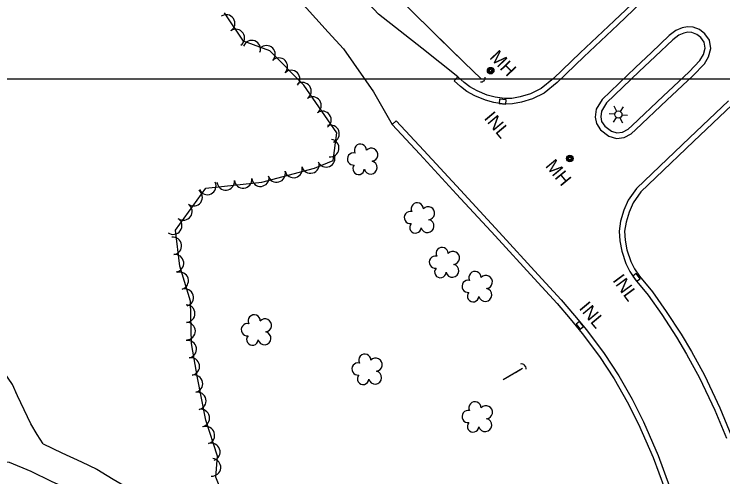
# Model space of a CAD drawing. Extents: x 353423 to 364002, y 127000 to 201942.
# Drawn here: x 360073.6 to 360396.6, y 148318.8 to 148529.5 of the extents above; entities that cross this region are included whole.
import ezdxf

# ---------------------------------------------------------------- set-up
doc = ezdxf.new("R2010")
doc.units = 0
for name, color, linetype in [('E_DTM_SlopeBottom', 7, 'Continuous'), ('E_DTM_SlopeTop', 7, 'Continuous'), ('E_FEN_Generic', 7, 'Continuous'), ('E_LAND_BrushLine', 7, 'Continuous'), ('E_LAND_TreeLine', 7, 'Continuous'), ('E_STRUCT_WingWall', 7, 'Continuous'), ('E_UTL_ETransformer', 7, 'Continuous')]:
    doc.layers.add(name, color=color, linetype=linetype)

msp = doc.modelspace()

# ---------------------------------------------------------------- linework, layer by layer
at = {"layer": 'E_DTM_SlopeBottom'}
for points in [[(360294.82, 148490.82), (360294.64, 148488.83), (360297.62, 148488.56), (360297.8, 148490.55), (360294.82, 148490.82)], [(360357.1, 148411.44), (360355.49, 148410.25), (360357.27, 148407.84), (360358.88, 148409.03), (360357.1, 148411.44)], [(360331.58, 148386.02), (360333.11, 148387.3), (360331.19, 148389.6), (360329.66, 148388.32), (360331.58, 148386.02)]]:
    msp.add_lwpolyline(points, dxfattribs=at)
for centre, radius, start, end in [((360286.36, 148500.5), 1.89, 263.5452, 9.7847), ((360304.75, 148368.08), 2.13, 354.1226, 100.3622)]:
    msp.add_arc(centre, radius, start, end, dxfattribs=at)
at = {"layer": 'E_DTM_SlopeTop'}
for points in [[(360100.74, 148646.28), (360119.8, 148625.52), (360155.57, 148587.95), (360181.17, 148559.56), (360201.22, 148538.55), (360216.68, 148521.37), (360223.66, 148513.67)], [(360239.66, 148529.46), (360222.16, 148548.33), (360186.73, 148586.55), (360159.26, 148616.03), (360131.02, 148645.97)], [(360359.38, 148534.89), (360348.78, 148524.71), (360333.28, 148510.04), (360321.01, 148498.39), (360315.07, 148493.5), (360309.86, 148490.89), (360304.8, 148489.44), (360300.62, 148488.64), (360296.94, 148488.55), (360292.24, 148489.25), (360288.36, 148490.27), (360283.47, 148492.29), (360279.83, 148494.29), (360277, 148496.55), (360274.12, 148499.16), (360275.8, 148501.01)], [(360357.65, 148536.69), (360347.05, 148526.52), (360331.56, 148511.85), (360319.35, 148500.26), (360313.7, 148495.61), (360308.95, 148493.22), (360304.22, 148491.87), (360300.36, 148491.13), (360297.1, 148491.05), (360292.75, 148491.7), (360289.16, 148492.64), (360284.55, 148494.54), (360281.23, 148496.38), (360278.62, 148498.46), (360275.8, 148501.01)], [(360275.73, 148500.94), (360259.43, 148514), (360239.66, 148529.46)], [(360371.09, 148490.28), (360382.93, 148501.47), (360388.14, 148506.83), (360390.08, 148510.11), (360391.08, 148513.93), (360390.45, 148517.74), (360388.41, 148520.6), (360385.89, 148522.5), (360382.98, 148523.65), (360380.4, 148523.8), (360378.01, 148523.3), (360375.16, 148522.06), (360372.13, 148519.73), (360363.99, 148512.1), (360356.77, 148505.22)], [(360369.37, 148492.1), (360381.17, 148503.25), (360386.14, 148508.36), (360387.75, 148511.08), (360388.52, 148514.04), (360388.08, 148516.76), (360386.6, 148518.83), (360384.65, 148520.3), (360382.44, 148521.17), (360380.58, 148521.28), (360378.77, 148520.91), (360376.44, 148519.89), (360373.75, 148517.83), (360365.7, 148510.28), (360358.49, 148503.41)], [(360223.66, 148513.67), (360237.33, 148494.19), (360245.91, 148479.33)], [(360356.76, 148505.21), (360341.62, 148490.68), (360338.81, 148486.19), (360338.37, 148482.66), (360338.97, 148479.71), (360340.87, 148476.77), (360344.63, 148474), (360348.08, 148472.84), (360351.6, 148473.39), (360354.8, 148474.98), (360356.96, 148476.91), (360371.09, 148490.28)], [(360358.49, 148503.41), (360343.58, 148489.09), (360341.23, 148485.33), (360340.9, 148482.76), (360341.33, 148480.67), (360342.72, 148478.52), (360345.8, 148476.25), (360348.3, 148475.4), (360350.83, 148475.8), (360353.39, 148477.07), (360355.27, 148478.75), (360369.37, 148492.1)], [(360399.1, 148490.1), (360381.42, 148473.26), (360364.29, 148456.98), (360357.27, 148450.17), (360353.48, 148444.74), (360351.49, 148440.2), (360349.99, 148435.28), (360349.3, 148430.72), (360349.57, 148426.25), (360350.46, 148421.53), (360352.35, 148415.97), (360354.12, 148412.31), (360356.61, 148408.64), (360362.48, 148401.49), (360368.71, 148392.68), (360375.52, 148382.42), (360380.05, 148374.64), (360385.98, 148363.89), (360392.97, 148349.18), (360398.2, 148336.47)], [(360400.82, 148488.29), (360383.15, 148471.45), (360366.02, 148455.18), (360359.19, 148448.54), (360355.67, 148443.51), (360353.84, 148439.33), (360352.43, 148434.72), (360351.81, 148430.61), (360352.05, 148426.56), (360352.88, 148422.17), (360354.67, 148416.92), (360356.29, 148413.57), (360358.62, 148410.14), (360364.47, 148403.01), (360370.78, 148394.09), (360377.64, 148383.74), (360382.23, 148375.87), (360388.2, 148365.03), (360395.26, 148350.19), (360400.54, 148337.36)], [(360245.84, 148479.26), (360247.66, 148480.96), (360260.29, 148467.48), (360276.99, 148449.29), (360294.6, 148430.23), (360312.42, 148410.8), (360322.86, 148399.45), (360328.92, 148392.32), (360334.46, 148385.69), (360342.46, 148375), (360349.09, 148364.78), (360355.2, 148354.19), (360360.41, 148343.88), (360367.06, 148328.58), (360372.29, 148314.38)], [(360245.84, 148479.26), (360258.45, 148465.78), (360275.16, 148447.6), (360292.76, 148428.53), (360310.58, 148409.11), (360320.99, 148397.79), (360327.01, 148390.71), (360332.5, 148384.14), (360340.41, 148373.57), (360346.96, 148363.48), (360353, 148353), (360358.15, 148342.82), (360364.74, 148327.65), (360369.91, 148313.61)]]:
    msp.add_lwpolyline(points, dxfattribs=at)
at = {"layer": 'E_FEN_Generic'}
msp.add_lwpolyline([(360173.25, 148305.36), (360168.51, 148311), (360165.46, 148318.69), (360166.24, 148328.23), (360160.95, 148344.54), (360157.1, 148363.88), (360154.35, 148379.45), (360153.97, 148398.78), (360149.13, 148414.81), (360147.12, 148431.15), (360160.95, 148450.31), (360186.48, 148453.02), (360210.39, 148459.34), (360218.98, 148462.89), (360220.67, 148475.54), (360205.64, 148497.12), (360190.03, 148512.75), (360178.09, 148517.23), (360169.41, 148530.13)], dxfattribs=at)
for centre, radius, start, end in [((360170.15, 148525.29), 3.98, 303.9307, 123.9154), ((360174.6, 148518.68), 3.98, 303.9307, 123.9154), ((360181.87, 148513.59), 3.98, 339.4537, 159.4384), ((360188.57, 148511.25), 3.98, 314.9857, 134.9703), ((360194.21, 148505.62), 3.98, 314.9857, 134.9703), ((360199.84, 148499.98), 3.98, 314.9857, 134.9703), ((360204.98, 148494.42), 3.98, 304.8524, 124.8371), ((360209.54, 148487.88), 3.98, 304.8524, 124.8371), ((360214.09, 148481.34), 3.98, 304.8524, 124.8371), ((360217.78, 148475.01), 3.98, 290.2858, 110.2705), ((360217.62, 148468.47), 3.98, 262.3997, 82.3843), ((360231.37, 148467.53), 2.78, 359.468, 207.241), ((360228.24, 148463.56), 2.78, 76.145, 277.1561), ((360236.35, 148465.5), 2.97, 276.4971, 137.731), ((360215.76, 148463.82), 3.98, 202.4753, 22.46), ((360200.9, 148458.99), 3.98, 194.8119, 14.7966), ((360208.6, 148461.03), 3.98, 194.8119, 14.7966), ((360230.55, 148459.08), 2.61, 138.8532, 356.7858), ((360236.04, 148459.66), 2.97, 194.148, 77.1212), ((360193.2, 148456.96), 3.98, 194.8119, 14.7966), ((360169.95, 148453.36), 3.98, 186.08, 6.0647), ((360177.87, 148454.2), 3.98, 186.08, 6.0647), ((360185.8, 148455.05), 3.98, 186.08, 6.0647), ((360161.61, 148451.28), 3.98, 204.9161, 24.9008), ((360155.36, 148446.13), 3.98, 234.1951, 54.1798), ((360257.28, 148440.87), 2.78, 359.468, 207.241), ((360150.7, 148439.67), 3.98, 234.1951, 54.1798), ((360262.26, 148438.84), 2.97, 276.4971, 137.731), ((360254.15, 148436.89), 2.78, 76.145, 277.1561), ((360146.04, 148433.21), 3.98, 234.1951, 54.1798), ((360256.46, 148432.41), 2.61, 138.8532, 356.7858), ((360261.95, 148433), 2.97, 194.148, 77.1212), ((360145.9, 148424.01), 3.98, 277.0131, 96.9978), ((360268.63, 148420.54), 2.78, 359.468, 207.241), ((360273.61, 148418.51), 2.97, 276.4971, 137.731), ((360146.87, 148416.1), 3.98, 277.0131, 96.9978), ((360265.5, 148416.57), 2.78, 76.145, 277.1561), ((360273.3, 148412.67), 2.97, 194.148, 77.1212), ((360148.98, 148408.07), 3.98, 286.8092, 106.7939), ((360267.81, 148412.09), 2.61, 138.8532, 356.7858), ((360283.59, 148409.54), 2.78, 359.468, 207.241), ((360280.46, 148405.57), 2.78, 76.145, 277.1561), ((360288.57, 148407.52), 2.97, 276.4971, 137.731), ((360151.29, 148400.45), 3.98, 286.8092, 106.7939), ((360282.77, 148401.09), 2.61, 138.8532, 356.7858), ((360288.26, 148401.67), 2.97, 194.148, 77.1212), ((360151.99, 148393.14), 3.98, 271.1309, 91.1156), ((360182.95, 148389.8), 2.78, 359.468, 207.241), ((360152.15, 148385.18), 3.98, 271.1309, 91.1156), ((360187.92, 148387.77), 2.97, 276.4971, 137.731), ((360179.81, 148385.82), 2.78, 76.145, 277.1561), ((360182.12, 148381.34), 2.61, 138.8532, 356.7858), ((360187.62, 148381.92), 2.97, 194.148, 77.1212), ((360152.68, 148376.92), 3.98, 280.0431, 100.0278), ((360154.07, 148369.08), 3.98, 280.0431, 100.0278), ((360233.39, 148371.9), 2.78, 359.468, 207.241), ((360238.37, 148369.88), 2.97, 276.4971, 137.731), ((360230.26, 148367.93), 2.78, 76.145, 277.1561), ((360238.06, 148364.03), 2.97, 194.148, 77.1212), ((360155.51, 148361.2), 3.98, 281.2572, 101.2419), ((360232.57, 148363.45), 2.61, 138.8532, 356.7858), ((360157.06, 148353.38), 3.98, 281.2572, 101.2419), ((360283.6, 148350.23), 2.78, 359.468, 207.241), ((360288.58, 148348.21), 2.97, 276.4971, 137.731), ((360158.62, 148345.57), 3.98, 281.2572, 101.2419), ((360280.46, 148346.26), 2.78, 76.145, 277.1561), ((360282.78, 148341.78), 2.61, 138.8532, 356.7858), ((360288.27, 148342.36), 2.97, 194.148, 77.1212), ((360160.97, 148337.71), 3.98, 287.9777, 107.9623), ((360163.43, 148330.13), 3.98, 287.9777, 107.9623), ((360163.73, 148323.12), 3.98, 265.3151, 85.2998)]:
    msp.add_arc(centre, radius, start, end, dxfattribs=at)
at = {"layer": 'E_LAND_BrushLine'}
for p, q in [((360348.2, 148485.24), (360347.08, 148487.58)), ((360349.9, 148485.18), (360351.33, 148487.36)), ((360347.31, 148483.91), (360344.72, 148484.07)), ((360348.02, 148482.39), (360346.59, 148480.25)), ((360350.58, 148483.71), (360353.1, 148483.55)), ((360349.65, 148482.29), (360350.82, 148480.08))]:
    msp.add_line(p, q, dxfattribs=at)
msp.add_circle((360348.95, 148483.79), 1.64, dxfattribs=at)
at = {"layer": 'E_LAND_TreeLine'}
for p, q in [((358000, 148500), (363000, 148500)), ((359000, 148500), (360500, 148500)), ((360000, 148500), (362000, 148500))]:
    msp.add_line(p, q, dxfattribs=at)
at = {"layer": 'E_STRUCT_WingWall'}
for points in [[(360286.47, 148500), (360278.65, 148507.57), (360264, 148521.85), (360246.92, 148538.78), (360231.01, 148552.68), (360216.78, 148567.5), (360200.88, 148585.49), (360180.42, 148607.08), (360155.92, 148633.95), (360144.49, 148645.84)], [(360086.78, 148333.8), (360084.08, 148338.04), (360081.2, 148342.97), (360075.07, 148355.64), (360072.77, 148360.91), (360060.6, 148378.33), (360055.13, 148387.42), (360050.11, 148395.27), (360041.54, 148407.44), (360035.34, 148418.15), (360026.99, 148437.07), (360018.17, 148452.94), (360010.47, 148471.23), (360003.61, 148488.55), (360000.52, 148495.22), (359996.36, 148504.11), (359989.93, 148513.1), (359980.29, 148526.63)], [(360260.16, 148525.66), (360258.82, 148526.99)], [(360264.17, 148521.68), (360264, 148521.85), (360262.83, 148523.01)], [(360286.47, 148500), (360278.65, 148507.57), (360266.87, 148519.05)], [(360305.22, 148368.1), (360296.41, 148362.94)], [(360305.22, 148368.1), (360302.02, 148366.23)], [(360299.6, 148364.81), (360296.41, 148362.94)], [(360300.26, 148365.2), (360300.04, 148365.07)], [(360300.92, 148365.59), (360300.7, 148365.46)], [(360301.58, 148365.97), (360301.36, 148365.84)], [(360086.78, 148333.8), (360084.08, 148338.04), (360081.2, 148342.97), (360075.07, 148355.64), (360074.32, 148357.35)], [(360029.73, 148341.42), (360032.9, 148332.84), (360035.39, 148328.98), (360038.16, 148326.83), (360041.47, 148324.64), (360045.32, 148323.12), (360050.39, 148322.21), (360054.87, 148322.64), (360058.95, 148324.01), (360062.02, 148325.58), (360065.93, 148326.04), (360071.28, 148325.41), (360081.14, 148321.38)], [(360086.78, 148333.8), (360095.24, 148329.75), (360104.22, 148325.64), (360111.26, 148322.22), (360118.72, 148317.69), (360124.19, 148314.54), (360133.71, 148307.75)], [(360086.78, 148333.8), (360095.24, 148329.75), (360104.22, 148325.64), (360104.44, 148325.53)], [(360059.57, 148324.33), (360062.02, 148325.58), (360065.93, 148326.04), (360071.28, 148325.41), (360081.14, 148321.38)], [(360106.87, 148324.35), (360108.08, 148323.76)], [(360081.14, 148321.38), (360090.45, 148316.89), (360102.26, 148311.53), (360108.81, 148306.62), (360114.41, 148302.31), (360123.24, 148295.41)], [(360081.14, 148321.38), (360090.45, 148316.89), (360097.47, 148313.7)], [(360110.5, 148322.59), (360111.26, 148322.22), (360111.68, 148321.96)], [(360113.99, 148320.56), (360115.14, 148319.87)]]:
    msp.add_lwpolyline(points, dxfattribs=at)
at = {"layer": 'E_UTL_ETransformer'}
for centre, radius in [((360290.74, 148503.78), 1.5), ((360290.74, 148503.77), 1.22), ((360290.73, 148503.77), 0.968), ((360290.7, 148503.78), 0.605), ((360326.82, 148463.79), 1.5), ((360326.82, 148463.78), 1.22), ((360326.81, 148463.78), 0.968), ((360326.79, 148463.8), 0.605)]:
    msp.add_circle(centre, radius, dxfattribs=at)

# ---------------------------------------------------------------- texts
at = {"layer": 'E_DTM_SlopeBottom'}
for rotation, p in [(309.8836, (360287.42, 148482.03)), (306.4489, (360346.07, 148408.26)), (309.8836, (360330.73, 148395.5))]:
    msp.add_text('INL', height=6, rotation=rotation, dxfattribs=at).set_placement(p)
at = {"layer": 'E_UTL_ETransformer'}
for rotation, p in [(314.0229, (360289.95, 148509.59)), (309.5434, (360315.39, 148460.3))]:
    msp.add_text('MH', height=6, rotation=rotation, dxfattribs=at).set_placement(p)

doc.saveas('drawing.dxf')
